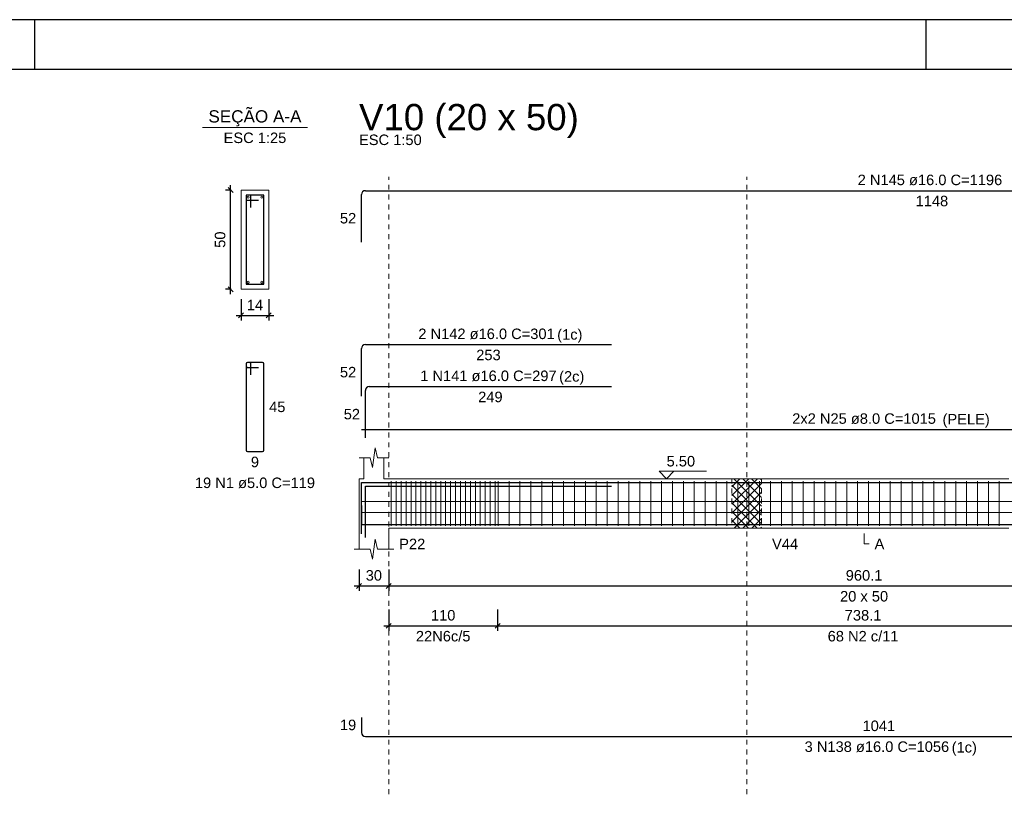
# Model space of a CAD drawing. Header units: millimetres. Extents: x 10 to 1250, y -62 to 528.
# Tile 320 of 656: x 502 to 522, y 176 to 192. Entities that reach past the tile are written whole.
import ezdxf

# ---------------------------------------------------------------- set-up
doc = ezdxf.new("R2010")
doc.units = ezdxf.units.MM
doc.header["$LTSCALE"] = 0.05
doc.linetypes.add('DOT', pattern=[6.35, 0, -6.35])
for name, color, linetype, lineweight in [('Descrição da armadura', 7, 'Continuous', 5), ('DT-Arm complementar', 5, 'Continuous', 5), ('DT-Barras na forma', 2, 'Continuous', 30), ('DT-Barras no corte', 5, 'Continuous', 5), ('DT-Barras rebatidas', 2, 'Continuous', 30), ('DT-Cotas', 9, 'Continuous', 5), ('DT-Forma', 5, 'Continuous', 5), ('DT-Hachura intersecção vigas', 9, 'Continuous', 5), ('DT-Pontilhado', 9, 'DOT', 5), ('DT-Textos', 7, 'Continuous', 5), ('DT-Título', 3, 'Continuous', 20), ('Textos armaduras', 7, 'Continuous', 5)]:
    doc.layers.add(name, color=color, linetype=linetype, lineweight=lineweight)
doc.layers.add('FOLHA_PADRÃO', color=7, linetype='Continuous')
doc.styles.add('Arial', font='arial.ttf')
doc.styles.get("Standard").update_dxf_attribs({"font": 'arial.ttf'})
doc.dimstyles.new('UM_25.000000', dxfattribs={"dimtxt": 0.18, "dimasz": 0.1, "dimexe": 0.1, "dimexo": 0.2, "dimgap": 0, "dimtad": 1, "dimtih": 1, "dimtoh": 1, "dimdec": 1, "dimlfac": 25, "dimzin": 0, "dimdsep": 46, "dimtxsty": 'Standard', "dimcen": 0.09, "dimdle": 0.1, "dimadec": 1, "dimazin": 2, "dimtfac": 1, "dimtdec": 4, "dimtofl": 0, "dimtmove": 0, "dimatfit": 3, "dimfxl": 1, "dimtolj": 1, "dimarcsym": 0})
doc.dimstyles.new('UM_50.000000', dxfattribs={"dimtxt": 0.18, "dimasz": 0.1, "dimexe": 0.1, "dimexo": 0.2, "dimgap": 0.1, "dimtad": 1, "dimdec": 1, "dimlfac": 50, "dimzin": 0, "dimdsep": 46, "dimtxsty": 'Standard', "dimblk": 'OBLIQUE', "dimcen": 0.09, "dimdle": 0.1, "dimadec": 1, "dimazin": 2, "dimtfac": 1, "dimtdec": 1, "dimtofl": 0, "dimtmove": 0, "dimatfit": 3, "dimldrblk": 'OBLIQUE', "dimfxl": 1, "dimtolj": 1, "dimarcsym": 1})

# ---------------------------------------------------------------- blocks, each defined once
blk = doc.blocks.new('_Oblique')
at = {"color": 0, "linetype": 'ByBlock', "lineweight": -2}
blk.add_line((-0.5, -0.5), (0.5, 0.5), dxfattribs=at)
blk = doc.blocks.new('*D2066')
at = {"layer": 'Defpoints', "color": 0, "transparency": 16777216}
for p in [(506.68, 188.645), (506.892, 188.645), (506.892, 186.645)]:
    blk.add_point(p, dxfattribs=at)
at = {"layer": 'DT-Cotas', "color": 0, "lineweight": -2, "transparency": 16777216}
for p, q in [((506.68, 186.545), (506.68, 188.745)), ((506.692, 188.645), (506.58, 188.645)), ((506.692, 186.645), (506.58, 186.645))]:
    blk.add_line(p, q, dxfattribs=at)
at = {"layer": 'DT-Cotas', "color": 0, "lineweight": -2, "transparency": 16777216, "xscale": 0.1, "yscale": 0.1, "zscale": 0.1}
for p, rotation in [((506.68, 188.645), 90), ((506.68, 186.645), 270)]:
    blk.add_blockref('_Oblique', p, dxfattribs=dict(at, rotation=rotation))
at = {"layer": 'DT-Cotas', "transparency": 16777216, "insert": (506.469, 187.645), "char_height": 0.2118, "attachment_point": 5, "rotation": 90, "style": 'Arial'}
blk.add_mtext('\\A1;50', dxfattribs=at)
blk = doc.blocks.new('*D2067')
at = {"layer": 'Defpoints', "color": 0, "transparency": 16777216}
for p in [(506.892, 186.645), (507.452, 186.645), (507.452, 186.116)]:
    blk.add_point(p, dxfattribs=at)
at = {"layer": 'DT-Cotas', "color": 0, "lineweight": -2, "transparency": 16777216}
for p, q in [((506.892, 186.445), (506.892, 186.016)), ((507.452, 186.445), (507.452, 186.016)), ((506.792, 186.116), (507.552, 186.116))]:
    blk.add_line(p, q, dxfattribs=at)
at = {"layer": 'DT-Cotas', "color": 0, "lineweight": -2, "transparency": 16777216, "xscale": 0.1, "yscale": 0.1, "zscale": 0.1, "rotation": 180}
blk.add_blockref('_Oblique', (506.892, 186.116), dxfattribs=at)
at = {"layer": 'DT-Cotas', "color": 0, "lineweight": -2, "transparency": 16777216, "xscale": 0.1, "yscale": 0.1, "zscale": 0.1}
blk.add_blockref('_Oblique', (507.452, 186.116), dxfattribs=at)
at = {"layer": 'DT-Cotas', "transparency": 16777216, "insert": (507.172, 186.327), "char_height": 0.2118, "attachment_point": 5, "rotation": 0.0057, "style": 'Arial'}
blk.add_mtext('\\A1;14', dxfattribs=at)
blk = doc.blocks.new('*D2068')
at = {"layer": 'Defpoints', "color": 0, "transparency": 16777216}
for p in [(509.274, 181.187), (509.874, 181.187), (509.874, 180.657)]:
    blk.add_point(p, dxfattribs=at)
at = {"layer": 'DT-Cotas', "color": 0, "lineweight": -2, "transparency": 16777216}
for p, q in [((509.274, 180.987), (509.274, 180.557)), ((509.874, 180.987), (509.874, 180.557)), ((509.174, 180.657), (509.974, 180.657))]:
    blk.add_line(p, q, dxfattribs=at)
at = {"layer": 'DT-Cotas', "color": 0, "lineweight": -2, "transparency": 16777216, "xscale": 0.1, "yscale": 0.1, "zscale": 0.1, "rotation": 180}
blk.add_blockref('_Oblique', (509.274, 180.657), dxfattribs=at)
at = {"layer": 'DT-Cotas', "color": 0, "lineweight": -2, "transparency": 16777216, "xscale": 0.1, "yscale": 0.1, "zscale": 0.1}
blk.add_blockref('_Oblique', (509.874, 180.657), dxfattribs=at)
at = {"layer": 'DT-Cotas', "transparency": 16777216, "insert": (509.574, 180.869), "char_height": 0.2118, "attachment_point": 5, "rotation": 0.0057, "style": 'Arial'}
blk.add_mtext('\\A1;30', dxfattribs=at)
blk = doc.blocks.new('*D2069')
at = {"layer": 'Defpoints', "color": 0, "transparency": 16777216}
for p in [(509.874, 181.187), (529.076, 181.187), (529.076, 180.657)]:
    blk.add_point(p, dxfattribs=at)
at = {"layer": 'DT-Cotas', "color": 0, "lineweight": -2, "transparency": 16777216}
for p, q in [((509.874, 180.987), (509.874, 180.557)), ((529.076, 180.987), (529.076, 180.557)), ((509.774, 180.657), (529.176, 180.657))]:
    blk.add_line(p, q, dxfattribs=at)
at = {"layer": 'DT-Cotas', "color": 0, "lineweight": -2, "transparency": 16777216, "xscale": 0.1, "yscale": 0.1, "zscale": 0.1, "rotation": 180}
blk.add_blockref('_Oblique', (509.874, 180.657), dxfattribs=at)
at = {"layer": 'DT-Cotas', "color": 0, "lineweight": -2, "transparency": 16777216, "xscale": 0.1, "yscale": 0.1, "zscale": 0.1}
blk.add_blockref('_Oblique', (529.076, 180.657), dxfattribs=at)
at = {"layer": 'DT-Cotas', "transparency": 16777216, "insert": (519.475, 180.869), "char_height": 0.2118, "attachment_point": 5, "rotation": 0.0057, "style": 'Arial'}
blk.add_mtext('\\A1;960.1', dxfattribs=at)
blk = doc.blocks.new('*D2072')
at = {"layer": 'Defpoints', "color": 0, "transparency": 16777216}
for p in [(509.874, 180.382), (512.074, 180.382), (512.074, 179.852)]:
    blk.add_point(p, dxfattribs=at)
at = {"layer": 'DT-Cotas', "color": 0, "lineweight": -2, "transparency": 16777216}
for p, q in [((509.874, 180.182), (509.874, 179.752)), ((512.074, 180.182), (512.074, 179.752)), ((509.774, 179.852), (512.174, 179.852))]:
    blk.add_line(p, q, dxfattribs=at)
at = {"layer": 'DT-Cotas', "color": 0, "lineweight": -2, "transparency": 16777216, "xscale": 0.1, "yscale": 0.1, "zscale": 0.1, "rotation": 180}
blk.add_blockref('_Oblique', (509.874, 179.852), dxfattribs=at)
at = {"layer": 'DT-Cotas', "color": 0, "lineweight": -2, "transparency": 16777216, "xscale": 0.1, "yscale": 0.1, "zscale": 0.1}
blk.add_blockref('_Oblique', (512.074, 179.852), dxfattribs=at)
at = {"layer": 'DT-Cotas', "transparency": 16777216, "insert": (510.974, 180.064), "char_height": 0.2118, "attachment_point": 5, "rotation": 0.0057, "style": 'Arial'}
blk.add_mtext('\\A1;110', dxfattribs=at)
blk = doc.blocks.new('*D2074')
at = {"layer": 'Defpoints', "color": 0, "transparency": 16777216}
for p in [(512.074, 180.382), (526.836, 180.382), (526.836, 179.852)]:
    blk.add_point(p, dxfattribs=at)
at = {"layer": 'DT-Cotas', "color": 0, "lineweight": -2, "transparency": 16777216}
for p, q in [((512.074, 180.182), (512.074, 179.752)), ((526.836, 180.182), (526.836, 179.752)), ((511.974, 179.852), (526.936, 179.852))]:
    blk.add_line(p, q, dxfattribs=at)
at = {"layer": 'DT-Cotas', "color": 0, "lineweight": -2, "transparency": 16777216, "xscale": 0.1, "yscale": 0.1, "zscale": 0.1, "rotation": 180}
blk.add_blockref('_Oblique', (512.074, 179.852), dxfattribs=at)
at = {"layer": 'DT-Cotas', "color": 0, "lineweight": -2, "transparency": 16777216, "xscale": 0.1, "yscale": 0.1, "zscale": 0.1}
blk.add_blockref('_Oblique', (526.836, 179.852), dxfattribs=at)
at = {"layer": 'DT-Cotas', "transparency": 16777216, "insert": (519.455, 180.064), "char_height": 0.2118, "attachment_point": 5, "rotation": 0.0057, "style": 'Arial'}
blk.add_mtext('\\A1;738.1', dxfattribs=at)
blk = doc.blocks.new('A1EST. 1500')
at = {"layer": 'FOLHA_PADRÃO', "color": 1, "linetype": 'Continuous'}
for p, q in [((150.008, 59.4), (0, 59.4)), ((23.5, 59.4), (23.5, 58.4)), ((41.5, 59.4), (41.5, 58.4))]:
    blk.add_line(p, q, dxfattribs=at)
at = {"layer": 'FOLHA_PADRÃO', "color": 6, "linetype": 'Continuous'}
blk.add_lwpolyline([(149, 58.4), (149, 1), (1, 1), (1, 58.4), (149, 58.4)], dxfattribs=at)

msp = doc.modelspace()

# ---------------------------------------------------------------- hatches: boundary and pattern name
at = {"layer": 'DT-Hachura intersecção vigas', "linetype": 'Continuous'}
h = msp.add_hatch(dxfattribs=at)
h.set_pattern_fill('ANSI37', color=256, style=0)
h.set_pattern_definition([(45, (477.39807, 132.9991), (-0.08838835, 0.08838835), []), (135, (477.39807, 132.9991), (-0.08838835, -0.08838835), [])])
h.paths.add_polyline_path([(516.8043, 181.8221), (517.4043, 181.8221), (517.4043, 182.8221), (516.8043, 182.8221), (516.8043, 181.8221)])

# ---------------------------------------------------------------- linework, layer by layer
at = {"layer": 'DT-Arm complementar'}
for p, q in [((509.9243, 181.8721), (509.9243, 182.7721)), ((510.0243, 181.8721), (510.0243, 182.7721)), ((510.1243, 181.8721), (510.1243, 182.7721)), ((510.2243, 181.8721), (510.2243, 182.7721)), ((510.3243, 181.8721), (510.3243, 182.7721)), ((510.4243, 181.8721), (510.4243, 182.7721)), ((510.5243, 181.8721), (510.5243, 182.7721)), ((510.6243, 181.8721), (510.6243, 182.7721)), ((510.7243, 181.8721), (510.7243, 182.7721)), ((510.8243, 181.8721), (510.8243, 182.7721)), ((510.9243, 181.8721), (510.9243, 182.7721)), ((511.0243, 181.8721), (511.0243, 182.7721)), ((511.1243, 181.8721), (511.1243, 182.7721)), ((511.2243, 181.8721), (511.2243, 182.7721)), ((511.3243, 181.8721), (511.3243, 182.7721)), ((511.4243, 181.8721), (511.4243, 182.7721)), ((511.5243, 181.8721), (511.5243, 182.7721)), ((511.6243, 181.8721), (511.6243, 182.7721)), ((511.7243, 181.8721), (511.7243, 182.7721)), ((511.8243, 181.8721), (511.8243, 182.7721)), ((511.9243, 181.8721), (511.9243, 182.7721)), ((512.0243, 181.8721), (512.0243, 182.7721)), ((512.0853, 181.8721), (512.0853, 182.7721)), ((512.3053, 181.8721), (512.3053, 182.7721)), ((512.5253, 181.8721), (512.5253, 182.7721)), ((512.7453, 181.8721), (512.7453, 182.7721)), ((512.9653, 181.8721), (512.9653, 182.7721)), ((513.1853, 181.8721), (513.1853, 182.7721)), ((513.4053, 181.8721), (513.4053, 182.7721)), ((513.6253, 181.8721), (513.6253, 182.7721)), ((513.8453, 181.8721), (513.8453, 182.7721)), ((514.0653, 181.8721), (514.0653, 182.7721)), ((514.2853, 181.8721), (514.2853, 182.7721)), ((514.5053, 181.8721), (514.5053, 182.7721)), ((514.7253, 181.8721), (514.7253, 182.7721)), ((514.9453, 181.8721), (514.9453, 182.7721)), ((515.1653, 181.8721), (515.1653, 182.7721)), ((515.3853, 181.8721), (515.3853, 182.7721)), ((515.6053, 181.8721), (515.6053, 182.7721)), ((515.8253, 181.8721), (515.8253, 182.7721)), ((516.0453, 181.8721), (516.0453, 182.7721)), ((516.2653, 181.8721), (516.2653, 182.7721)), ((516.4853, 181.8721), (516.4853, 182.7721)), ((516.7053, 181.8721), (516.7053, 182.7721)), ((516.9253, 181.8721), (516.9253, 182.7721)), ((517.1453, 181.8721), (517.1453, 182.7721)), ((517.3653, 181.8721), (517.3653, 182.7721)), ((517.5853, 181.8721), (517.5853, 182.7721)), ((517.8053, 181.8721), (517.8053, 182.7721)), ((518.0253, 181.8721), (518.0253, 182.7721)), ((518.2453, 181.8721), (518.2453, 182.7721)), ((518.4653, 181.8721), (518.4653, 182.7721)), ((518.6853, 181.8721), (518.6853, 182.7721)), ((518.9053, 181.8721), (518.9053, 182.7721)), ((519.1253, 181.8721), (519.1253, 182.7721)), ((519.3453, 181.8721), (519.3453, 182.7721)), ((519.5653, 181.8721), (519.5653, 182.7721)), ((519.7853, 181.8721), (519.7853, 182.7721)), ((520.0053, 181.8721), (520.0053, 182.7721)), ((520.2253, 181.8721), (520.2253, 182.7721)), ((520.4453, 181.8721), (520.4453, 182.7721)), ((520.6653, 181.8721), (520.6653, 182.7721)), ((520.8853, 181.8721), (520.8853, 182.7721)), ((521.1053, 181.8721), (521.1053, 182.7721)), ((521.3253, 181.8721), (521.3253, 182.7721)), ((521.5453, 181.8721), (521.5453, 182.7721)), ((521.7653, 181.8721), (521.7653, 182.7721)), ((521.9853, 181.8721), (521.9853, 182.7721)), ((522.2053, 181.8721), (522.2053, 182.7721)), ((509.3243, 182.3621), (529.6263, 182.3621)), ((509.3243, 182.1381), (529.6263, 182.1381))]:
    msp.add_line(p, q, dxfattribs=at)
at = {"layer": 'DT-Barras na forma'}
for p, q in [((507.0923, 188.5451), (506.9923, 188.5451)), ((506.9923, 188.5451), (506.9923, 186.7451)), ((507.3523, 188.5451), (506.9923, 188.5451)), ((506.9923, 188.5451), (506.9923, 188.4451)), ((507.0923, 188.2951), (507.0923, 188.5451)), ((507.3523, 186.7451), (507.3523, 188.5451)), ((506.9923, 188.4451), (507.2423, 188.4451)), ((506.9923, 186.7451), (507.3523, 186.7451))]:
    msp.add_line(p, q, dxfattribs=at)
for points in [[(509.3243, 181.7088), (509.3243, 182.7461), (514.3743, 182.7461)], [(509.3243, 181.7088), (509.3243, 182.7461), (532.287, 182.7461)], [(509.4019, 181.6368), (509.4019, 182.6741), (514.3743, 182.6741)], [(509.3243, 182.2781), (509.3243, 181.8981), (530.1438, 181.8981)]]:
    msp.add_lwpolyline(points, dxfattribs=at)
at = {"layer": 'DT-Barras no corte'}
for centre in [(507.0323, 188.5051), (507.3123, 188.5051), (507.0323, 186.7851), (507.3123, 186.7851)]:
    msp.add_circle(centre, 0.02, dxfattribs=at)
at = {"layer": 'DT-Barras rebatidas'}
for p, q in [((509.3243, 187.5968), (509.3243, 188.5541)), ((509.4043, 188.6341), (532.287, 188.6341)), ((509.3243, 184.4904), (509.3243, 185.4477)), ((509.4043, 185.5277), (514.3743, 185.5277)), ((507.0623, 185.1684), (507.0223, 185.1684)), ((507.3223, 185.1684), (507.0223, 185.1684)), ((506.9923, 185.1384), (506.9923, 183.3984)), ((506.9923, 185.1384), (506.9923, 185.0984)), ((507.0223, 185.0684), (507.2423, 185.0684)), ((507.0923, 184.9184), (507.0923, 185.1384)), ((507.3523, 183.3984), (507.3523, 185.1384)), ((509.4019, 183.6432), (509.4019, 184.6005)), ((509.4819, 184.6805), (514.3743, 184.6805)), ((509.3243, 183.8175), (529.6263, 183.8175)), ((507.0223, 183.3684), (507.3223, 183.3684)), ((509.3243, 177.9997), (509.3243, 177.6997)), ((509.4043, 177.6197), (530.1438, 177.6197))]:
    msp.add_line(p, q, dxfattribs=at)
for centre, radius, start, end in [((509.4043, 188.5541), 0.08, 90, 180), ((509.4043, 185.4477), 0.08, 90, 180), ((507.0223, 185.1384), 0.03, 90, 180), ((507.0223, 185.1384), 0.03, 90, 180), ((507.0623, 185.1384), 0.03, 0, 90), ((507.3223, 185.1384), 0.03, 0, 90), ((507.0223, 185.0984), 0.03, 180, 270), ((509.4819, 184.6005), 0.08, 90, 180), ((507.0223, 183.3984), 0.03, 180, 270), ((507.3223, 183.3984), 0.03, 270, 0), ((509.4043, 177.6997), 0.08, 180, 270)]:
    msp.add_arc(centre, radius, start, end, dxfattribs=at)
at = {"layer": 'DT-Forma'}
for p, q in [((507.4523, 188.6451), (506.8923, 188.6451)), ((506.8923, 188.6451), (506.8923, 188.6451)), ((506.8923, 188.6451), (506.8923, 186.6451)), ((507.4523, 186.6451), (507.4523, 188.6451)), ((507.4523, 188.6451), (507.4523, 188.6451)), ((506.8923, 186.6451), (507.4523, 186.6451)), ((506.8923, 186.6451), (506.8923, 186.6451)), ((507.4523, 186.6451), (507.4523, 186.6451)), ((509.5493, 183.0457), (509.5993, 183.4457)), ((509.5993, 183.4457), (509.6493, 183.2457)), ((509.2743, 183.2457), (509.4993, 183.2457)), ((509.3743, 182.8221), (509.3743, 183.2457)), ((509.4993, 183.2457), (509.5493, 183.0457)), ((509.6493, 183.2457), (509.8743, 183.2457)), ((509.7743, 183.2457), (509.7743, 182.8221)), ((509.2743, 182.8221), (509.3743, 182.8221)), ((509.7743, 182.8221), (516.8043, 182.8221)), ((516.8043, 182.8221), (517.4043, 182.8221)), ((517.4043, 182.8221), (522.3963, 182.8221)), ((509.2743, 181.8221), (509.2743, 181.3985)), ((509.8743, 181.3985), (509.8743, 181.8221)), ((509.8743, 181.8221), (516.8043, 181.8221)), ((516.8043, 181.8221), (517.4043, 181.8221)), ((517.4043, 181.8221), (522.3963, 181.8221)), ((509.5493, 181.1985), (509.5993, 181.5985)), ((509.5993, 181.5985), (509.6493, 181.3985)), ((509.1743, 181.3985), (509.4993, 181.3985)), ((509.4993, 181.3985), (509.5493, 181.1985)), ((509.6493, 181.3985), (509.9743, 181.3985))]:
    msp.add_line(p, q, dxfattribs=at)
at = {"layer": 'DT-Forma', "linetype": 'Continuous'}
msp.add_line((509.2743, 181.8221), (509.2743, 182.8221), dxfattribs=at)
at = {"layer": 'DT-Pontilhado', "ltscale": 0.2}
for p, q in [((509.8743, 176.4548), (509.8743, 188.9165)), ((517.1043, 176.4548), (517.1043, 188.9165)), ((516.8043, 182.8221), (516.8043, 181.8221)), ((517.4043, 182.8221), (517.4043, 181.8221))]:
    msp.add_line(p, q, dxfattribs=at)
at = {"layer": 'DT-Textos'}
msp.add_line((506.1133, 189.91), (508.2313, 189.91), dxfattribs=at)
for points in [[(515.6349, 182.9703), (515.4867, 182.8221), (515.3384, 182.9703), (516.2915, 182.9703)], [(519.4753, 181.7162), (519.4753, 181.5044), (519.5812, 181.5044)]]:
    msp.add_lwpolyline(points, dxfattribs=at)

# ---------------------------------------------------------------- block references
msp.add_blockref('A1EST. 1500', (479.22, 132.6844))

# ---------------------------------------------------------------- texts
at = {"layer": 'Descrição da armadura', "linetype": 'Continuous', "char_height": 0.2118, "attachment_point": 8, "line_spacing_factor": 0.798, "style": 'Arial'}
for s, insert, width in [('2 N145 ø16.0 C=1196', (520.8057, 188.74), 5.854558), ('2 N142 ø16.0 C=301', (511.8493, 185.6336), 5.524605), ('1 N141 ø16.0 C=297', (511.8881, 184.7864), 5.524605), ('2x2 N25 ø8.0 C=1015', (519.4753, 183.9234), 5.821244), ('19 N1 ø5.0 C=119', (507.1723, 182.6271), 4.8647), ('22N6c/5', (510.9743, 179.5346), 2.209726), ('68 N2 c/11', (519.4553, 179.5346), 2.869342), ('3 N138 ø16.0 C=1056', (519.734, 177.302), 5.854558)]:
    msp.add_mtext(s, dxfattribs=dict(at, insert=insert, width=width))
at = {"layer": 'DT-Textos', "line_spacing_factor": 0.798, "style": 'Arial'}
for s, insert, char_height, width, attachment_point in [('SEÇÃO A-A', (507.1721, 189.9341), 0.2471, 4.254532, 8), ('ESC 1:25', (507.1723, 189.5923), 0.2118, 2.507973, 8), ('ESC 1:50', (509.2743, 189.5519), 0.2118, 2.507973, 7), ('(1c)', (513.2771, 185.5641), 0.2118, 1.009083, 7), ('(2c)', (513.3161, 184.7161), 0.2118, 1.009083, 7), ('5.50', (515.4867, 183.0656), 0.2118, 1.140404, 7), ('P22', (510.0861, 181.3985), 0.2118, 1.042557, 7), ('V44', (517.6161, 181.3985), 0.2118, 1.042557, 7), ('A', (519.6871, 181.3985), 0.2118, 0.390816, 7), ('20 x 50', (519.4753, 180.3395), 0.2118, 1.922035, 8), ('(1c)', (521.2441, 177.2321), 0.2118, 1.009083, 7)]:
    msp.add_mtext(s, dxfattribs=dict(at, insert=insert, char_height=char_height, width=width, attachment_point=attachment_point))
at = {"layer": 'DT-Textos', "linetype": 'Continuous', "insert": (521.0601, 183.8531), "char_height": 0.2118, "width": 1.888561, "attachment_point": 7, "line_spacing_factor": 0.798, "style": 'Arial'}
msp.add_mtext('(PELE)', dxfattribs=at)
at = {"layer": 'DT-Título', "insert": (509.2741, 189.6951), "char_height": 0.5295, "width": 9.380341, "attachment_point": 7, "line_spacing_factor": 0.798, "style": 'Arial'}
msp.add_mtext('V10 (20 x 50)', dxfattribs=at)
at = {"layer": 'Textos armaduras', "linetype": 'Continuous', "char_height": 0.2118, "attachment_point": 7, "line_spacing_factor": 0.798, "style": 'Arial'}
for s, insert, width in [('1148', (520.5157, 188.3164), 1.31981), ('52', (508.8885, 187.9696), 0.659905), ('253', (511.6419, 185.21), 0.989858), ('52', (508.8885, 184.8632), 0.659905), ('249', (511.6807, 184.3628), 0.989858), ('45', (507.4582, 184.1625), 0.659905), ('52', (508.9661, 184.016), 0.659905), ('9', (507.0898, 183.0507), 0.329953), ('19', (508.8885, 177.7438), 0.659905), ('1041', (519.4441, 177.7256), 1.31981)]:
    msp.add_mtext(s, dxfattribs=dict(at, insert=insert, width=width))

# ---------------------------------------------------------------- dimensions: what is measured, and where the dimension line sits
at = {"layer": 'DT-Cotas'}
dim = msp.add_linear_dim(base=(506.6805, 188.6451), p1=(506.8923, 186.6451), p2=(506.8923, 188.6451), angle=90, dimstyle='UM_25.000000', override={"dimtxt": 0.2118, "dimasz": 0.1, "dimexe": 0.1, "dimexo": 0.2, "dimtad": 1, "dimtih": 0, "dimtoh": 0, "dimdec": 1, "dimlfac": 25, "dimzin": 8, "dimtxsty": 'Arial', "dimblk": 'Oblique', "dimblk1": 'Oblique', "dimblk2": 'Oblique', "dimsah": 1, "dimdle": 0.1, "dimse1": 0, "dimse2": 0, "dimclrt": 256, "dimadec": 1, "dimazin": 3, "dimtmove": 2, "dimldrblk": 'Oblique'}, dxfattribs=at)
dim.commit()
dim.dimension.update_dxf_attribs({"geometry": '*D2066', "text_midpoint": (506.4687, 187.6451), "dimtype": 160, "text_rotation": 90})
for base, p1, p2, dimstyle, override, picture, middle in [((507.4523, 186.1156), (506.8923, 186.6451), (507.4523, 186.6451), 'UM_25.000000', {"dimtxt": 0.2118, "dimasz": 0.1, "dimexe": 0.1, "dimexo": 0.2, "dimtad": 1, "dimtih": 0, "dimtoh": 0, "dimdec": 1, "dimlfac": 25, "dimzin": 8, "dimtxsty": 'Arial', "dimblk": 'Oblique', "dimblk1": 'Oblique', "dimblk2": 'Oblique', "dimsah": 1, "dimdle": 0.1, "dimse1": 0, "dimse2": 0, "dimclrt": 256, "dimadec": 1, "dimazin": 3, "dimtmove": 2, "dimldrblk": 'Oblique'}, '*D2067', (507.1723, 186.3274)), ((509.8743, 180.6572), (509.2743, 181.1867), (509.8743, 181.1867), 'UM_50.000000', {"dimtxt": 0.2118, "dimasz": 0.1, "dimexe": 0.1, "dimexo": 0.2, "dimtad": 1, "dimtih": 0, "dimtoh": 0, "dimdec": 1, "dimlfac": 50, "dimzin": 8, "dimtxsty": 'Arial', "dimblk": 'Oblique', "dimblk1": 'Oblique', "dimblk2": 'Oblique', "dimsah": 1, "dimdle": 0.1, "dimse1": 0, "dimse2": 0, "dimclrt": 256, "dimadec": 1, "dimazin": 3, "dimtmove": 2, "dimldrblk": 'Oblique'}, '*D2068', (509.5743, 180.869)), ((529.0763, 180.6572), (509.8743, 181.1867), (529.0763, 181.1867), 'UM_50.000000', {"dimtxt": 0.2118, "dimasz": 0.1, "dimexe": 0.1, "dimexo": 0.2, "dimtad": 1, "dimtih": 0, "dimtoh": 0, "dimdec": 1, "dimlfac": 50, "dimzin": 8, "dimtxsty": 'Arial', "dimblk": 'Oblique', "dimblk1": 'Oblique', "dimblk2": 'Oblique', "dimsah": 1, "dimdle": 0.1, "dimse1": 0, "dimse2": 0, "dimclrt": 256, "dimadec": 1, "dimazin": 3, "dimtmove": 2, "dimldrblk": 'Oblique'}, '*D2069', (519.4753, 180.869)), ((512.0743, 179.8523), (509.8743, 180.3818), (512.0743, 180.3818), 'UM_50.000000', {"dimtxt": 0.2118, "dimasz": 0.1, "dimexe": 0.1, "dimexo": 0.2, "dimtad": 1, "dimtih": 0, "dimtoh": 0, "dimdec": 1, "dimlfac": 50, "dimzin": 8, "dimtxsty": 'Arial', "dimblk": 'Oblique', "dimblk1": 'Oblique', "dimblk2": 'Oblique', "dimsah": 1, "dimdle": 0.1, "dimse1": 0, "dimse2": 0, "dimclrt": 256, "dimadec": 1, "dimazin": 3, "dimtmove": 2, "dimldrblk": 'Oblique'}, '*D2072', (510.9743, 180.0641)), ((526.8363, 179.8523), (512.0743, 180.3818), (526.8363, 180.3818), 'UM_50.000000', {"dimtxt": 0.2118, "dimasz": 0.1, "dimexe": 0.1, "dimexo": 0.2, "dimtad": 1, "dimtih": 0, "dimtoh": 0, "dimdec": 1, "dimlfac": 50, "dimzin": 8, "dimtxsty": 'Arial', "dimblk": 'Oblique', "dimblk1": 'Oblique', "dimblk2": 'Oblique', "dimsah": 1, "dimdle": 0.1, "dimse1": 0, "dimse2": 0, "dimclrt": 256, "dimadec": 1, "dimazin": 3, "dimtmove": 2, "dimldrblk": 'Oblique'}, '*D2074', (519.4553, 180.0641))]:
    dim = msp.add_linear_dim(base=base, p1=p1, p2=p2, dimstyle=dimstyle, override=override, dxfattribs=at)
    dim.commit()
    dim.dimension.update_dxf_attribs({"geometry": picture, "text_midpoint": middle, "dimtype": 160, "text_rotation": 0.00573})

doc.saveas('drawing.dxf')
